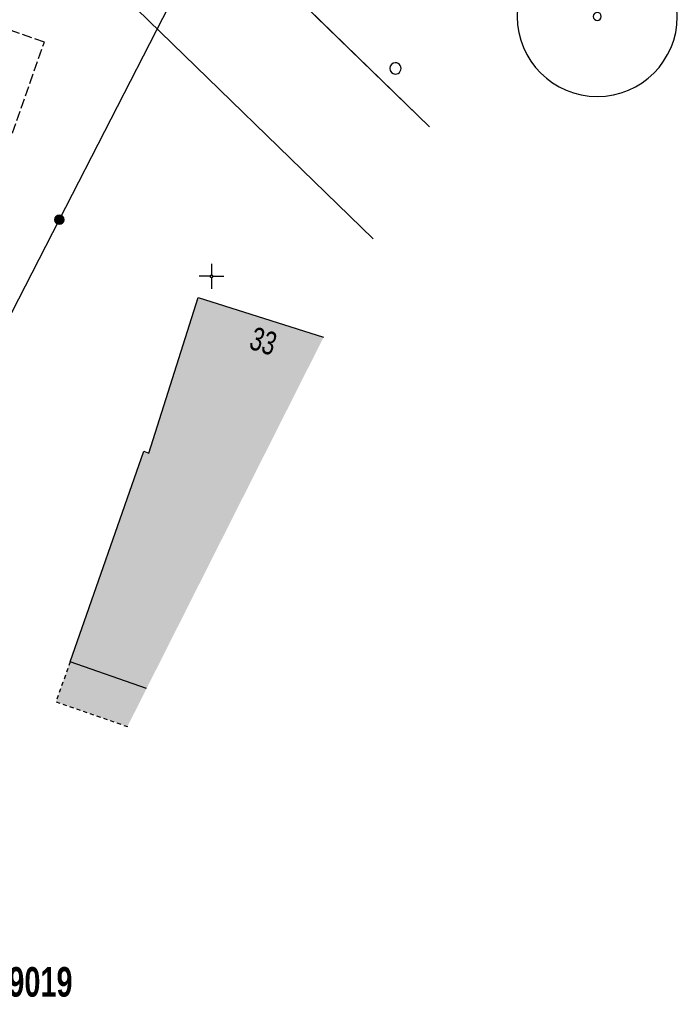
# Model space of a CAD drawing. Header units: metres. Extents: x 2695560 to 2696939, y 1260491 to 1262050.
# Tile 777 of 1005: x 2696666 to 2696699, y 1261113 to 1261163. Entities that reach past the tile are written whole.
import ezdxf

# ---------------------------------------------------------------- set-up
doc = ezdxf.new("R2010")
doc.units = ezdxf.units.M
for name, pattern in [('AUSGEZOGEN', [0]), ('STRICHLINIE_S4', [0.66, 0.5, -0.16]), ('VERDECKT2_S2', [0.36, 0.2, -0.16])]:
    doc.linetypes.add(name, pattern=pattern)
for name, color, linetype in [('XR$1$AV_Flächen (EO)', 7, 'AUSGEZOGEN'), ('XR$1$AV_Gebäudeflächen (BB)', 7, 'AUSGEZOGEN'), ('XR$1$AV_Gebäudeflächen (EO)', 7, 'AUSGEZOGEN'), ('XR$1$AV_Grenzpunkte', 7, 'AUSGEZOGEN'), ('XR$1$AV_Grundstück-Nr.', 7, 'AUSGEZOGEN'), ('XR$1$AV_Haus-Nr.', 7, 'AUSGEZOGEN'), ('XR$1$AV_Koordinatennetzpunkte', 7, 'AUSGEZOGEN'), ('XR$1$AV_Linien (BB)', 7, 'AUSGEZOGEN'), ('XR$1$AV_Proj. Gebäude', 7, 'AUSGEZOGEN'), ('XR$1$FM_LK_SW_TRASSEKNOTEN', 94, 'AUSGEZOGEN'), ('XR$1$GR_Baum', 94, 'AUSGEZOGEN'), ('XR$1$Liegenschaftsgrenzen', 7, 'AUSGEZOGEN'), ('XR$1$PFAV', 255, 'AUSGEZOGEN'), ('XR$1$RP_Abstandslinie', 7, 'AUSGEZOGEN')]:
    doc.layers.add(name, color=color, linetype=linetype)
doc.styles.add('ARIAL', font='arial.ttf')

# ---------------------------------------------------------------- blocks, each defined once
blk = doc.blocks.new('BAV15')
at = {"layer": 'XR$1$PFAV', "transparency": 33554687}
blk.add_hatch(color=7, dxfattribs=at).paths.add_polyline_path([(0.5, 0), (0.49, 0.1), (0.46, 0.2), (0.41, 0.29), (0.34, 0.36), (0.26, 0.42), (0.17, 0.47), (0.08, 0.49), (-0.03, 0.5), (-0.13, 0.48), (-0.22, 0.45), (-0.31, 0.4), (-0.38, 0.33), (-0.44, 0.24), (-0.48, 0.15), (-0.5, 0.05), (-0.5, -0.05), (-0.48, -0.15), (-0.44, -0.24), (-0.38, -0.33), (-0.31, -0.4), (-0.22, -0.45), (-0.13, -0.48), (-0.03, -0.5), (0.08, -0.49), (0.17, -0.47), (0.26, -0.42), (0.34, -0.36), (0.41, -0.29), (0.46, -0.2), (0.49, -0.1)])
at = {"color": 7, "transparency": 33554687}
for start, end in [(90, 270), (270, 90)]:
    blk.add_arc((0, 0), 0.5, start, end, dxfattribs=at)
at = {"layer": 'XR$1$PFAV', "transparency": 33554687}
blk.add_circle((0, 0), 0.5, dxfattribs=at)
blk = doc.blocks.new('BAV2041')
at = {"color": 7, "transparency": 33554687}
for p, q in [((0, 0.5), (0, 0.05)), ((-0.05, 0), (-0.5, 0)), ((0.05, 0), (0.5, 0)), ((0, -0.05), (0, -0.5))]:
    blk.add_line(p, q, dxfattribs=at)
blk.add_circle((0, 0), 0.05, dxfattribs=at)
for start, end in [(90, 270), (270, 90)]:
    blk.add_arc((0, 0), 0.05, start, end, dxfattribs=at)
blk = doc.blocks.new('WBGR1')
at = {"color": 94, "transparency": 33554687}
for radius, start, end in [(1, 90, 270), (1, 270, 90), (0.05, 90, 270), (0.05, 270, 90)]:
    blk.add_arc((0, 0), radius, start, end, dxfattribs=at)
blk = doc.blocks.new('BWFM16')
at = {"color": 94, "transparency": 33554687}
for start, end in [(91.19481, 268.80519), (268.80519, 91.19481)]:
    blk.add_arc((0.01, 0), 0.5, start, end, dxfattribs=at)

msp = doc.modelspace()

# ---------------------------------------------------------------- hatches: boundary and pattern name
at = {"layer": 'XR$1$AV_Gebäudeflächen (BB)', "true_color": 0xd2d2d2, "transparency": 33554687}
msp.add_hatch(color=254, dxfattribs=at).paths.add_polyline_path([(2696672.71, 1261129.112), (2696681.602, 1261146.752), (2696675.293, 1261148.751), (2696672.817, 1261140.934), (2696672.572, 1261141.02), (2696668.864, 1261130.454)])
at = {"layer": 'XR$1$AV_Gebäudeflächen (EO)', "true_color": 0xebebeb, "transparency": 33554687}
msp.add_hatch(color=7, dxfattribs=at).paths.add_polyline_path([(2696671.743, 1261127.194), (2696672.71, 1261129.112), (2696668.864, 1261130.454), (2696668.159, 1261128.444)])

# ---------------------------------------------------------------- linework, layer by layer
at = {"layer": 'XR$1$AV_Flächen (EO)', "color": 7, "linetype": 'VERDECKT2_S2', "transparency": 33554687}
for p, q in [((2696668.864, 1261130.454), (2696668.159, 1261128.444)), ((2696668.159, 1261128.444), (2696671.743, 1261127.194))]:
    msp.add_line(p, q, dxfattribs=at)
at = {"layer": 'XR$1$AV_Flächen (EO)', "color": 7, "linetype": 'AUSGEZOGEN', "transparency": 33554687}
msp.add_line((2696672.71, 1261129.112), (2696668.864, 1261130.454), dxfattribs=at)
at = {"layer": 'XR$1$AV_Linien (BB)', "color": 7, "linetype": 'AUSGEZOGEN', "transparency": 33554687}
for points in [[(2696686.929, 1261157.32), (2696676.11, 1261167.82), (2696664.284, 1261179.308)], [(2696672.71, 1261129.112), (2696668.864, 1261130.454), (2696672.572, 1261141.02), (2696672.817, 1261140.934), (2696675.293, 1261148.751), (2696681.602, 1261146.752)]]:
    msp.add_lwpolyline(points, dxfattribs=at)
at = {"layer": 'XR$1$AV_Proj. Gebäude', "color": 8, "linetype": 'STRICHLINIE_S4', "transparency": 33554687}
msp.add_lwpolyline([(2696665.212, 1261162.395), (2696663.611, 1261157.838), (2696665.97, 1261157.009), (2696667.571, 1261161.566), (2696665.212, 1261162.395)], close=True, dxfattribs=at)
at = {"layer": 'XR$1$Liegenschaftsgrenzen', "color": 7, "linetype": 'AUSGEZOGEN', "transparency": 33554687}
msp.add_line((2696686.929, 1261157.32), (2696676.11, 1261167.82), dxfattribs=at)
msp.add_lwpolyline([(2696676.11, 1261167.82), (2696668.32, 1261152.65), (2696659.758, 1261135.991)], dxfattribs=at)
at = {"layer": 'XR$1$RP_Abstandslinie', "color": 7, "linetype": 'AUSGEZOGEN', "transparency": 33554687}
msp.add_line((2696684.092, 1261151.692), (2696654.11, 1261180.83), dxfattribs=at)

# ---------------------------------------------------------------- block references
at = {"layer": 'XR$1$AV_Grenzpunkte', "color": 7, "linetype": 'AUSGEZOGEN', "lineweight": -3, "transparency": 33554687, "xscale": 0.4549999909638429, "yscale": 0.4549999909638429}
msp.add_blockref('BAV15', (2696668.32, 1261152.65), dxfattribs=at)
at = {"layer": 'XR$1$AV_Koordinatennetzpunkte', "color": 7, "linetype": 'AUSGEZOGEN', "lineweight": -3, "transparency": 33554687, "xscale": 1.25, "yscale": 1.25}
msp.add_blockref('BAV2041', (2696675.97, 1261149.81), dxfattribs=at)
at = {"layer": 'XR$1$FM_LK_SW_TRASSEKNOTEN', "color": 94, "linetype": 'AUSGEZOGEN', "lineweight": -3, "transparency": 33554687, "xscale": 0.5706289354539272, "yscale": 0.5706289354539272}
msp.add_blockref('BWFM16', (2696685.205, 1261160.248), dxfattribs=at)
at = {"layer": 'XR$1$GR_Baum', "color": 94, "linetype": 'AUSGEZOGEN', "lineweight": -3, "transparency": 33554687, "xscale": 4.021209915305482, "yscale": 4.021209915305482}
msp.add_blockref('WBGR1', (2696695.352, 1261162.857), dxfattribs=at)

# ---------------------------------------------------------------- texts
at = {"layer": 'XR$1$AV_Grundstück-Nr.', "color": 7, "transparency": 33554687, "insert": (2696666.769, 1261114.355), "char_height": 1.48491, "width": 4.97324, "attachment_point": 5, "style": 'ARIAL'}
msp.add_mtext('\\A1;{\\fArial|i0|b1;\\H1.484908;\\W0.700000;\\C7;1/9019}\\P', dxfattribs=at)
at = {"layer": 'XR$1$AV_Haus-Nr.', "color": 7, "transparency": 33554687, "insert": (2696678.752, 1261147.111), "char_height": 1.1621, "width": 1.68109, "attachment_point": 2, "rotation": 342.4185, "style": 'ARIAL'}
msp.add_mtext('\\W0.70;33', dxfattribs=at)

doc.saveas('drawing.dxf')
